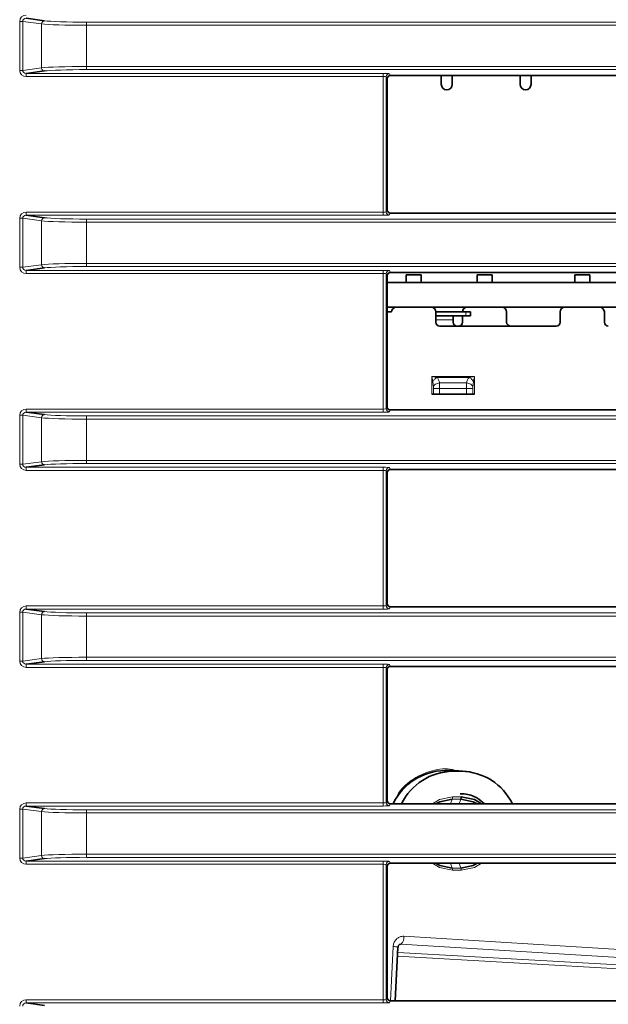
# Model space of a CAD drawing. Header units: millimetres. Extents: x 0 to 1118, y 0 to 864.
# Tile 301 of 339: x 946 to 955, y 489 to 505. Entities that reach past the tile are written whole.
import ezdxf

# ---------------------------------------------------------------- set-up
doc = ezdxf.new("R2010")
doc.units = ezdxf.units.MM

msp = doc.modelspace()

# ---------------------------------------------------------------- linework, layer by layer
at = {"color": 7, "linetype": 'Continuous', "lineweight": 18}
for p, q in [((945.9298, 504.8899), (945.8822, 504.8899)), ((945.8822, 504.1129), (945.8822, 504.8899)), ((946.2294, 504.8497), (945.9298, 504.8899)), ((945.9298, 504.8899), (945.9298, 504.1129)), ((946.2294, 504.1532), (946.2294, 504.8497)), ((946.9427, 504.8286), (946.9427, 504.8785)), ((946.9427, 504.8785), (1086.9529, 504.8785)), ((1086.9529, 504.8286), (946.9427, 504.8286)), ((946.9427, 504.8286), (946.9427, 504.1743)), ((945.9298, 504.1129), (945.8822, 504.1129)), ((945.9298, 504.1129), (946.2294, 504.1532)), ((945.9859, 504.0641), (951.6487, 504.0641)), ((945.9859, 504.0641), (945.9859, 504.0142)), ((946.9427, 504.1243), (946.9427, 504.1743)), ((946.9427, 504.1743), (1086.9529, 504.1743)), ((1086.9529, 504.1243), (946.9427, 504.1243)), ((951.6487, 504.0641), (951.6487, 504.0142)), ((951.6487, 504.0142), (945.9859, 504.0142)), ((951.6487, 501.8637), (951.6487, 504.0142)), ((951.6986, 504.0099), (951.6986, 501.868)), ((951.7109, 503.9793), (951.6986, 504.0099)), ((951.7486, 504.0598), (951.7608, 504.0293)), ((951.6986, 501.868), (951.7109, 501.8986)), ((945.9298, 501.7649), (945.8822, 501.7649)), ((945.8822, 500.9879), (945.8822, 501.7649)), ((946.2294, 501.7247), (945.9298, 501.7649)), ((945.9298, 501.7649), (945.9298, 500.9879)), ((945.9859, 501.8137), (945.9859, 501.8637)), ((945.9859, 501.8637), (951.6487, 501.8637)), ((951.6487, 501.8137), (945.9859, 501.8137)), ((946.2294, 501.0282), (946.2294, 501.7247)), ((946.9427, 501.7036), (946.9427, 501.7535)), ((946.9427, 501.7535), (1086.9529, 501.7535)), ((951.6487, 501.8137), (951.6487, 501.8637)), ((951.7608, 501.8486), (951.7486, 501.818)), ((1086.9529, 501.7036), (946.9427, 501.7036)), ((946.9427, 501.7036), (946.9427, 501.0493)), ((945.9298, 500.9879), (945.8822, 500.9879)), ((945.9298, 500.9879), (946.2294, 501.0282)), ((945.9859, 500.9391), (951.6487, 500.9391)), ((945.9859, 500.9391), (945.9859, 500.8892)), ((946.9427, 501.0493), (1086.9529, 501.0493)), ((946.9427, 500.9993), (946.9427, 501.0493)), ((1086.9529, 500.9993), (946.9427, 500.9993)), ((951.6487, 500.9391), (951.6487, 500.8892)), ((951.6487, 500.8892), (945.9859, 500.8892)), ((951.6487, 498.7387), (951.6487, 500.8892)), ((951.6986, 500.8849), (951.6986, 498.743)), ((951.7109, 500.8543), (951.6986, 500.8849)), ((951.7486, 500.9348), (951.7608, 500.9043)), ((952.9578, 500.2789), (952.9578, 500.2164)), ((952.7578, 500.1539), (952.4828, 500.1539)), ((952.4203, 498.9764), (952.4203, 499.2571)), ((952.4203, 499.2571), (952.4364, 499.1768)), ((952.5006, 499.2411), (952.4203, 499.2571)), ((952.4203, 499.2571), (953.0953, 499.2571)), ((953.0149, 499.2411), (952.5006, 499.2411)), ((953.0953, 499.2571), (953.0149, 499.2411)), ((953.0792, 499.1768), (953.0953, 499.2571)), ((953.0953, 499.2571), (953.0953, 498.9764)), ((952.4364, 499.1768), (952.4449, 499.088)), ((952.4449, 499.088), (952.4452, 499.0639)), ((952.5447, 499.0639), (952.4452, 499.0639)), ((952.4452, 499.0639), (952.4452, 498.9764)), ((952.5435, 499.1523), (952.9721, 499.1523)), ((952.9709, 499.0639), (952.5447, 499.0639)), ((952.5447, 498.9764), (952.5447, 499.0639)), ((953.0704, 499.0639), (952.9709, 499.0639)), ((952.9709, 498.9764), (952.9709, 499.0639)), ((953.0704, 499.0639), (953.0707, 499.088)), ((953.0704, 498.9764), (953.0704, 499.0639)), ((953.0707, 499.088), (953.0792, 499.1768)), ((951.6986, 498.743), (951.7109, 498.7736)), ((945.9298, 498.6399), (945.8822, 498.6399)), ((945.8822, 497.8629), (945.8822, 498.6399)), ((946.2294, 498.5997), (945.9298, 498.6399)), ((945.9298, 498.6399), (945.9298, 497.8629)), ((945.9859, 498.6887), (945.9859, 498.7387)), ((945.9859, 498.7387), (951.6487, 498.7387)), ((951.6487, 498.6887), (945.9859, 498.6887)), ((946.2294, 497.9032), (946.2294, 498.5997)), ((946.9427, 498.5786), (946.9427, 498.6285)), ((946.9427, 498.6285), (1086.9529, 498.6285)), ((951.6487, 498.6887), (951.6487, 498.7387)), ((951.7608, 498.7236), (951.7486, 498.693)), ((946.9427, 498.5786), (946.9427, 497.9243)), ((1086.9529, 498.5786), (946.9427, 498.5786)), ((945.9298, 497.8629), (945.8822, 497.8629)), ((945.9298, 497.8629), (946.2294, 497.9032)), ((945.9859, 497.8141), (951.6487, 497.8141)), ((945.9859, 497.8141), (945.9859, 497.7642)), ((946.9427, 497.8743), (946.9427, 497.9243)), ((946.9427, 497.9243), (1086.9529, 497.9243)), ((1086.9529, 497.8743), (946.9427, 497.8743)), ((951.6487, 497.8141), (951.6487, 497.7642)), ((951.6487, 497.7642), (945.9859, 497.7642)), ((951.6487, 495.6137), (951.6487, 497.7642)), ((951.6986, 497.7599), (951.6986, 495.618)), ((951.7109, 497.7293), (951.6986, 497.7599)), ((951.7486, 497.8098), (951.7608, 497.7793)), ((951.6986, 495.618), (951.7109, 495.6486)), ((945.9298, 495.5149), (945.8822, 495.5149)), ((945.8822, 494.7379), (945.8822, 495.5149)), ((946.2294, 495.4747), (945.9298, 495.5149)), ((945.9298, 495.5149), (945.9298, 494.7379)), ((945.9859, 495.5637), (945.9859, 495.6137)), ((945.9859, 495.6137), (951.6487, 495.6137)), ((951.6487, 495.5637), (945.9859, 495.5637)), ((946.2294, 494.7782), (946.2294, 495.4747)), ((946.9427, 495.4536), (946.9427, 495.5035)), ((946.9427, 495.5035), (1086.9529, 495.5035)), ((951.6487, 495.5637), (951.6487, 495.6137)), ((951.7608, 495.5986), (951.7486, 495.568)), ((946.9427, 495.4536), (946.9427, 494.7993)), ((1086.9529, 495.4536), (946.9427, 495.4536)), ((945.9298, 494.7379), (945.8822, 494.7379)), ((945.9298, 494.7379), (946.2294, 494.7782)), ((945.9859, 494.6891), (951.6487, 494.6891)), ((945.9859, 494.6891), (945.9859, 494.6392)), ((946.9427, 494.7993), (1086.9529, 494.7993)), ((946.9427, 494.7493), (946.9427, 494.7993)), ((1086.9529, 494.7493), (946.9427, 494.7493)), ((951.6487, 494.6891), (951.6487, 494.6392)), ((951.6487, 494.6392), (945.9859, 494.6392)), ((951.6487, 492.4887), (951.6487, 494.6392)), ((951.6986, 494.6349), (951.6986, 492.493)), ((951.7109, 494.6043), (951.6986, 494.6349)), ((951.7486, 494.6848), (951.7608, 494.6543)), ((952.7485, 492.9896), (952.6265, 493.0014)), ((952.8884, 492.9896), (952.7663, 493.0014)), ((951.6986, 492.493), (951.7109, 492.5236)), ((952.7432, 492.5493), (952.7159, 492.4736)), ((952.8831, 492.5493), (952.7432, 492.5493)), ((952.7485, 492.5846), (952.8884, 492.5846)), ((952.8831, 492.5493), (952.8557, 492.4736)), ((945.9298, 492.3899), (945.8822, 492.3899)), ((945.8822, 491.6129), (945.8822, 492.3899)), ((946.2294, 492.3497), (945.9298, 492.3899)), ((945.9298, 492.3899), (945.9298, 491.6129)), ((945.9859, 492.4387), (945.9859, 492.4887)), ((945.9859, 492.4887), (951.6487, 492.4887)), ((951.6487, 492.4387), (945.9859, 492.4387)), ((946.2294, 491.6532), (946.2294, 492.3497)), ((946.9427, 492.3286), (946.9427, 492.3785)), ((946.9427, 492.3785), (1086.9529, 492.3785)), ((951.6487, 492.4387), (951.6487, 492.4887)), ((951.7608, 492.4736), (951.7486, 492.443)), ((1086.9529, 492.3286), (946.9427, 492.3286)), ((946.9427, 492.3286), (946.9427, 491.6743)), ((945.9298, 491.6129), (945.8822, 491.6129)), ((945.9298, 491.6129), (946.2294, 491.6532)), ((945.9859, 491.5641), (951.6487, 491.5641)), ((945.9859, 491.5641), (945.9859, 491.5142)), ((946.9427, 491.6243), (946.9427, 491.6743)), ((946.9427, 491.6743), (1086.9529, 491.6743)), ((1086.9529, 491.6243), (946.9427, 491.6243)), ((951.6487, 491.5641), (951.6487, 491.5142)), ((951.6487, 491.5142), (945.9859, 491.5142)), ((951.6487, 489.3637), (951.6487, 491.5142)), ((951.6986, 491.5099), (951.6986, 489.368)), ((951.7109, 491.4793), (951.6986, 491.5099)), ((951.7486, 491.5598), (951.7608, 491.5293)), ((952.7159, 491.5293), (952.7432, 491.4536)), ((952.7432, 491.4536), (952.8831, 491.4536)), ((952.8884, 491.4182), (952.7485, 491.4182)), ((952.8557, 491.5293), (952.8831, 491.4536)), ((951.9777, 490.3717), (955.8079, 490.1384)), ((951.7634, 489.3486), (951.8063, 490.2079)), ((955.8079, 490.0111), (951.9299, 490.2473)), ((955.8079, 489.8304), (951.8775, 490.0536)), ((951.8789, 490.1162), (955.8079, 489.8924)), ((951.6986, 489.368), (951.7109, 489.3986)), ((945.9859, 489.3137), (945.9859, 489.3637)), ((945.9859, 489.3637), (951.6487, 489.3637)), ((951.6487, 489.3137), (945.9859, 489.3137)), ((951.6487, 489.3137), (951.6487, 489.3637)), ((951.7608, 489.3486), (951.7486, 489.318))]:
    msp.add_line(p, q, dxfattribs=at)
at = {"color": 7, "linetype": 'Continuous', "lineweight": 35}
for p, q in [((945.9859, 504.9387), (946.277, 504.8996)), ((946.277, 504.1032), (945.9859, 504.0641)), ((951.7109, 503.9793), (951.7109, 501.8986)), ((955.758, 504.0293), (951.7608, 504.0293)), ((952.5703, 504.0293), (952.5703, 503.8914)), ((952.7453, 503.8914), (952.7453, 504.0293)), ((953.8203, 504.0293), (953.8203, 503.8914)), ((953.9953, 503.8914), (953.9953, 504.0293)), ((945.9859, 501.8137), (946.277, 501.7746)), ((955.758, 501.8486), (951.7608, 501.8486)), ((946.277, 500.9782), (945.9859, 500.9391)), ((951.7109, 500.8543), (951.7109, 498.7736)), ((955.758, 500.9043), (951.7608, 500.9043)), ((952.0128, 500.8664), (952.0128, 500.7464)), ((952.2528, 500.8664), (952.0128, 500.8664)), ((952.2528, 500.7464), (952.2528, 500.8664)), ((953.1378, 500.7464), (953.1378, 500.8664)), ((953.1378, 500.8664), (953.3778, 500.8664)), ((953.3778, 500.8664), (953.3778, 500.7464)), ((954.6878, 500.8664), (954.6878, 500.7464)), ((954.9278, 500.8664), (954.6878, 500.8664)), ((954.9278, 500.7464), (954.9278, 500.8664)), ((955.8079, 500.7464), (951.7109, 500.7464)), ((955.8079, 500.3539), (951.7109, 500.3539)), ((951.7109, 500.2789), (951.7828, 500.2789)), ((952.4828, 500.2789), (952.4828, 500.1164)), ((952.4828, 500.2789), (952.9578, 500.2789)), ((952.9578, 500.2164), (952.4828, 500.2164)), ((952.7578, 500.2164), (952.7578, 500.1539)), ((952.9078, 500.1164), (952.9078, 500.2164)), ((952.9578, 500.2789), (953.0328, 500.2789)), ((952.9578, 500.2164), (953.0328, 500.2164)), ((953.0328, 500.2164), (953.0328, 500.2789)), ((953.6078, 500.2789), (953.6078, 500.1164)), ((954.4578, 500.2789), (954.4578, 500.1164)), ((955.1578, 500.1164), (955.1578, 500.2789)), ((954.3953, 500.0539), (952.5453, 500.0539)), ((952.7578, 500.1164), (952.7578, 500.1539)), ((952.4452, 498.9764), (952.4203, 498.9764)), ((952.5447, 498.9764), (952.4452, 498.9764)), ((952.9709, 498.9764), (952.5447, 498.9764)), ((953.0704, 498.9764), (952.9709, 498.9764)), ((953.0953, 498.9764), (953.0704, 498.9764)), ((945.9859, 498.6887), (946.277, 498.6496)), ((955.758, 498.7236), (951.7608, 498.7236)), ((946.277, 497.8532), (945.9859, 497.8141)), ((951.7109, 497.7293), (951.7109, 495.6486)), ((955.758, 497.7793), (951.7608, 497.7793)), ((945.9859, 495.5637), (946.277, 495.5246)), ((955.758, 495.5986), (951.7608, 495.5986)), ((946.277, 494.7282), (945.9859, 494.6891)), ((951.7109, 494.6043), (951.7109, 492.5236)), ((955.758, 494.6543), (951.7608, 494.6543)), ((952.7663, 493.0014), (952.6265, 493.0014)), ((952.8884, 492.9896), (952.7485, 492.9896)), ((952.8503, 492.9974), (952.7663, 493.0014)), ((952.9713, 492.9856), (952.8503, 492.9974)), ((945.9859, 492.4387), (946.277, 492.3996)), ((955.758, 492.4736), (951.7608, 492.4736)), ((946.277, 491.6032), (945.9859, 491.5641)), ((951.7109, 491.4793), (951.7109, 489.3986)), ((955.758, 491.5293), (951.7608, 491.5293)), ((951.8809, 490.2006), (951.8384, 489.3486)), ((951.9299, 490.2473), (951.9035, 490.2388)), ((951.9149, 490.2449), (951.9115, 490.2437)), ((945.9859, 489.3137), (946.277, 489.2746)), ((955.758, 489.3486), (951.7608, 489.3486))]:
    msp.add_line(p, q, dxfattribs=at)
at = {"color": 7, "linetype": 'Continuous', "lineweight": 18, "flags": 128}
for points in [[(952.4293, 492.4736), (952.5405, 492.5402), (952.7485, 492.5846)], [(952.7485, 491.4182), (952.5405, 491.4626), (952.4293, 491.5293)], [(953.2076, 491.5293), (953.0965, 491.4626), (952.8884, 491.4182)]]:
    msp.add_lwpolyline(points, dxfattribs=at)
at = {"color": 7, "linetype": 'Continuous', "lineweight": 35, "flags": 128}
for points in [[(952.7432, 492.5493), (952.5478, 492.5076), (952.4842, 492.4736)], [(953.1422, 492.4736), (953.0786, 492.5076), (952.8831, 492.5493)], [(952.8884, 492.5846), (953.0965, 492.5402), (953.2076, 492.4736)], [(952.4842, 491.5293), (952.5478, 491.4953), (952.7432, 491.4536)], [(952.8831, 491.4536), (953.0786, 491.4953), (953.1422, 491.5293)], [(951.8859, 490.201), (951.8853, 490.2008), (951.8809, 490.2006)]]:
    msp.add_lwpolyline(points, dxfattribs=at)
at = {"color": 7, "linetype": 'Continuous', "lineweight": 18}
for centre, radius, start, end in [((946.279, 504.8501), 0.0496, 92.34387, 180.47564), ((946.279, 504.1528), 0.0496, 179.52436, 267.65613), ((951.7487, 504.0098), 0.05, 90.02816, 179.92601), ((946.279, 501.7251), 0.0496, 92.34387, 180.47564), ((951.7487, 501.868), 0.05, 180.07399, 269.97184), ((946.279, 501.0278), 0.0496, 179.52436, 267.65613), ((951.7487, 500.8848), 0.05, 90.02816, 179.92601), ((946.279, 498.6001), 0.0496, 92.34387, 180.47564), ((951.7487, 498.743), 0.05, 180.07399, 269.97184), ((946.279, 497.9028), 0.0496, 179.52436, 267.65613), ((951.7487, 497.7598), 0.05, 90.02816, 179.92601), ((946.279, 495.4751), 0.0496, 92.34387, 180.47564), ((951.7487, 495.618), 0.05, 180.07399, 269.97184), ((946.279, 494.7778), 0.0496, 179.52436, 267.65613), ((951.7487, 494.6348), 0.05, 90.02816, 179.92601), ((952.6404, 492.5828), 0.1081, 341.96698, 0.99504), ((946.279, 492.3501), 0.0496, 92.34387, 180.47564), ((951.7487, 492.493), 0.05, 180.07399, 269.97184), ((946.279, 491.6528), 0.0496, 179.52436, 267.65613), ((951.7487, 491.5098), 0.05, 90.02816, 179.92601), ((952.6404, 491.4201), 0.1081, 359.00496, 18.03302), ((952.7803, 491.4201), 0.1081, 359.00496, 18.03302), ((951.8338, 490.3557), 0.1448, 311.57353, 6.32874), ((951.7952, 489.618), 0.59, 81.16156, 88.92741), ((951.7487, 489.368), 0.05, 180.07399, 269.97184)]:
    msp.add_arc(centre, radius, start, end, dxfattribs=at)
at = {"color": 7, "linetype": 'Continuous', "lineweight": 35}
for centre, radius, start, end in [((952.6578, 503.8914), 0.0875, 180, 360), ((953.9078, 503.8914), 0.0875, 180, 0), ((951.8578, 500.2789), 0.075, 90, 180), ((952.4078, 500.2789), 0.075, 0, 90), ((952.9828, 500.2789), 0.075, 90, 180), ((953.5328, 500.2789), 0.075, 360, 90), ((954.5328, 500.2789), 0.075, 90, 180), ((955.0828, 500.2789), 0.075, 360, 90), ((952.5453, 500.1164), 0.0625, 180, 270), ((952.8203, 500.1164), 0.0625, 180, 270), ((952.8453, 500.1164), 0.0625, 270, 0), ((953.6703, 500.1164), 0.0625, 180, 270), ((954.3953, 500.1164), 0.0625, 270, 0), ((955.2203, 500.1164), 0.0625, 180, 270), ((952.6444, 492.0698), 0.9318, 91.10044, 154.32207), ((952.7661, 492.0694), 0.9204, 91.09231, 153.9519), ((952.8744, 492.0749), 0.9149, 25.83511, 89.12068), ((952.7803, 492.5828), 0.1081, 341.96698, 0.99504)]:
    msp.add_arc(centre, radius, start, end, dxfattribs=at)
at = {"color": 7, "linetype": 'Continuous', "lineweight": 18}
for centre, major_axis, ratio, start_param, end_param in [((945.9873, 504.8886), (-0.1043, 0.014), 0.9502376, 4.8528691, 6.4101858), ((945.9873, 504.8886), (0.0572, -0.0077), 0.8661766, 1.7112764, 3.2685932), ((946.9427, 504.8591), (0.75, 0), 0.0407502, 3.4557519, 4.712389), ((946.9427, 504.9091), (0.7, 0), 0.0436609, 3.4557519, 4.712389), ((945.9873, 504.1143), (-0.1043, -0.014), 0.9502376, 6.1561848, 7.7135016), ((945.9873, 504.1143), (0.0572, 0.0077), 0.8661766, 3.0145921, 4.5719089), ((946.9427, 504.1437), (0.75, 0), 0.0407502, 1.5707963, 2.8274334), ((946.9427, 504.0938), (0.7, 0), 0.0436609, 1.5707963, 2.8274334), ((951.6487, 504.0597), (0.1, 0), 0.0436609, 0.0174533, 1.5707963), ((951.6487, 504.0098), (0.05, 0), 0.0873219, 0.0174533, 1.5707963), ((945.9873, 501.7636), (-0.1043, 0.014), 0.9502376, 4.8528691, 6.4101858), ((945.9873, 501.7636), (0.0572, -0.0077), 0.8661766, 1.7112764, 3.2685932), ((946.9427, 501.7341), (0.75, 0), 0.0407502, 3.4557519, 4.712389), ((946.9427, 501.7841), (0.7, 0), 0.0436609, 3.4557519, 4.712389), ((951.6487, 501.8681), (0.05, 0), 0.0873219, 4.712389, 6.265732), ((951.6487, 501.8181), (0.1, 0), 0.0436609, 4.712389, 6.265732), ((945.9873, 500.9893), (-0.1043, -0.014), 0.9502376, 6.1561848, 7.7135016), ((945.9873, 500.9893), (0.0572, 0.0077), 0.8661766, 3.0145921, 4.5719089), ((946.9427, 501.0187), (0.75, 0), 0.0407502, 1.5707963, 2.8274334), ((946.9427, 500.9688), (0.7, 0), 0.0436609, 1.5707963, 2.8274334), ((951.6487, 500.9347), (0.1, 0), 0.0436609, 0.0174533, 1.5707963), ((951.6487, 500.8848), (0.05, 0), 0.0873219, 0.0174533, 1.5707963), ((945.9873, 498.6386), (-0.1043, 0.014), 0.9502376, 4.8528691, 6.4101858), ((945.9873, 498.6386), (0.0572, -0.0077), 0.8661766, 1.7112764, 3.2685932), ((946.9427, 498.6091), (0.75, 0), 0.0407502, 3.4557519, 4.712389), ((946.9427, 498.6591), (0.7, 0), 0.0436609, 3.4557519, 4.712389), ((951.6487, 498.7431), (0.05, 0), 0.0873219, 4.712389, 6.265732), ((951.6487, 498.6931), (0.1, 0), 0.0436609, 4.712389, 6.265732), ((945.9873, 497.8643), (-0.1043, -0.014), 0.9502376, 6.1561848, 7.7135016), ((945.9873, 497.8643), (0.0572, 0.0077), 0.8661766, 3.0145921, 4.5719089), ((946.9427, 497.8937), (0.75, 0), 0.0407502, 1.5707963, 2.8274334), ((946.9427, 497.8438), (0.7, 0), 0.0436609, 1.5707963, 2.8274334), ((951.6487, 497.8097), (0.1, 0), 0.0436609, 0.0174533, 1.5707963), ((951.6487, 497.7598), (0.05, 0), 0.0873219, 0.0174533, 1.5707963), ((945.9873, 495.5136), (-0.1043, 0.014), 0.9502376, 4.8528691, 6.4101858), ((945.9873, 495.5136), (0.0572, -0.0077), 0.8661766, 1.7112764, 3.2685932), ((946.9427, 495.4841), (0.75, 0), 0.0407502, 3.4557519, 4.712389), ((946.9427, 495.5341), (0.7, 0), 0.0436609, 3.4557519, 4.712389), ((951.6487, 495.6181), (0.05, 0), 0.0873219, 4.712389, 6.265732), ((951.6487, 495.5681), (0.1, 0), 0.0436609, 4.712389, 6.265732), ((945.9873, 494.7393), (-0.1043, -0.014), 0.9502376, 6.1561848, 7.7135016), ((945.9873, 494.7393), (0.0572, 0.0077), 0.8661766, 3.0145921, 4.5719089), ((946.9427, 494.7687), (0.75, 0), 0.0407502, 1.5707963, 2.8274334), ((946.9427, 494.7188), (0.7, 0), 0.0436609, 1.5707963, 2.8274334), ((951.6487, 494.6847), (0.1, 0), 0.0436609, 0.0174533, 1.5707963), ((951.6487, 494.6348), (0.05, 0), 0.0873219, 0.0174533, 1.5707963), ((945.9873, 492.3886), (-0.1043, 0.014), 0.9502376, 4.8528691, 6.4101858), ((945.9873, 492.3886), (0.0572, -0.0077), 0.8661766, 1.7112764, 3.2685932), ((946.9427, 492.3591), (0.75, 0), 0.0407502, 3.4557519, 4.712389), ((946.9427, 492.4091), (0.7, 0), 0.0436609, 3.4557519, 4.712389), ((951.6487, 492.4931), (0.05, 0), 0.0873219, 4.712389, 6.265732), ((951.6487, 492.4431), (0.1, 0), 0.0436609, 4.712389, 6.265732), ((945.9873, 491.6143), (-0.1043, -0.014), 0.9502376, 6.1561848, 7.7135016), ((945.9873, 491.6143), (0.0572, 0.0077), 0.8661766, 3.0145921, 4.5719089), ((946.9427, 491.6437), (0.75, 0), 0.0407502, 1.5707963, 2.8274334), ((946.9427, 491.5938), (0.7, 0), 0.0436609, 1.5707963, 2.8274334), ((951.6487, 491.5597), (0.1, 0), 0.0436609, 0.0174533, 1.5707963), ((951.6487, 491.5098), (0.05, 0), 0.0873219, 0.0174533, 1.5707963), ((945.9873, 489.2636), (-0.1043, 0.014), 0.9502376, 4.8528691, 6.4101858), ((945.9873, 489.2636), (0.0572, -0.0077), 0.8661766, 1.7112764, 3.2685932), ((951.6487, 489.3681), (0.05, 0), 0.0873219, 4.712389, 6.265732), ((951.6487, 489.3181), (0.1, 0), 0.0436609, 4.712389, 6.265732)]:
    msp.add_ellipse(centre, major_axis=major_axis, ratio=ratio, start_param=start_param, end_param=end_param, dxfattribs=at)
at = {"color": 7, "linetype": 'Continuous', "lineweight": 35}
for centre, major_axis, start_param, end_param in [((951.7609, 503.9792), (0.0186, -0.0465), 2.7616506, 4.3316857), ((951.7609, 501.8986), (0.0186, 0.0465), 1.9514996, 3.5215347), ((951.7609, 500.8542), (0.0186, -0.0465), 2.7616506, 4.3316857), ((951.7609, 498.7736), (0.0186, 0.0465), 1.9514996, 3.5215347), ((951.7609, 497.7292), (0.0186, -0.0465), 2.7616506, 4.3316857), ((951.7609, 495.6486), (0.0186, 0.0465), 1.9514996, 3.5215347), ((951.7609, 494.6042), (0.0186, -0.0465), 2.7616506, 4.3316857), ((951.7609, 492.5236), (0.0186, 0.0465), 1.9514996, 3.5215347), ((951.7609, 491.4792), (0.0186, -0.0465), 2.7616506, 4.3316857), ((951.7609, 489.3986), (0.0186, 0.0465), 1.9514996, 3.5215347)]:
    msp.add_ellipse(centre, major_axis=major_axis, ratio=0.9988964, start_param=start_param, end_param=end_param, dxfattribs=at)
at = {"color": 7, "linetype": 'Continuous', "lineweight": 18}
for points, knots in [([(952.5006, 499.2411), (952.4942, 499.2369), (952.4813, 499.2286), (952.4634, 499.2123), (952.4478, 499.1948), (952.4401, 499.1827), (952.4364, 499.1768)], [0, 0, 0, 0, 0.25791, 0.5152073, 0.764584, 1, 1, 1, 1]), ([(952.5435, 499.1523), (952.54, 499.1691), (952.5335, 499.2009), (952.5112, 499.2282), (952.5006, 499.2411)], [0, 0, 0, 0, 0.5267151, 1, 1, 1, 1]), ([(953.0149, 499.2411), (953.0044, 499.2282), (952.9821, 499.2009), (952.9756, 499.1691), (952.9721, 499.1523)], [0, 0, 0, 0, 0.4733195, 1, 1, 1, 1]), ([(953.0149, 499.2411), (953.0211, 499.2371), (953.0336, 499.2291), (953.0513, 499.2132), (953.0673, 499.1954), (953.0753, 499.1829), (953.0792, 499.1768)], [0, 0, 0, 0, 0.2464968, 0.5000109, 0.7535191, 1, 1, 1, 1]), ([(952.5435, 499.1523), (952.5319, 499.1506), (952.5079, 499.1469), (952.4764, 499.1316), (952.4531, 499.111), (952.4476, 499.0955), (952.4449, 499.088)], [0, 0, 0, 0, 0.2428017, 0.5014886, 0.7593561, 1, 1, 1, 1]), ([(952.5435, 499.1523), (952.5438, 499.1402), (952.5446, 499.1138), (952.5446, 499.0815), (952.5447, 499.0639)], [0, 0, 0, 0, 0.4564094, 1, 1, 1, 1]), ([(952.9721, 499.1523), (952.9718, 499.1402), (952.971, 499.1138), (952.9709, 499.0815), (952.9709, 499.0639)], [0, 0, 0, 0, 0.4565991, 1, 1, 1, 1]), ([(952.9721, 499.1523), (952.9836, 499.1506), (953.0075, 499.147), (953.039, 499.1317), (953.0625, 499.1111), (953.068, 499.0956), (953.0707, 499.088)], [0, 0, 0, 0, 0.2417208, 0.4999996, 0.7582786, 1, 1, 1, 1]), ([(951.8057, 492.4736), (951.8324, 492.532), (951.906, 492.6932), (952.1269, 492.8861), (952.423, 493.0122), (952.6693, 493.0454), (952.7935, 493.0035), (952.817, 492.9956)], [0, 0, 0, 0, 0.1507808, 0.416061, 0.6781984, 0.9392622, 1, 1, 1, 1]), ([(951.8063, 490.2079), (951.8092, 490.2274), (951.8149, 490.2664), (951.8458, 490.3168), (951.8891, 490.3535), (951.9357, 490.3713), (951.9658, 490.3716), (951.9777, 490.3717)], [0, 0, 0, 0, 0.2154194, 0.4308791, 0.6454471, 0.859643, 1, 1, 1, 1]), ([(951.9299, 490.2473), (951.9267, 490.2475), (951.9216, 490.2479), (951.9167, 490.2457), (951.9149, 490.2449)], [0, 0, 0, 0, 0.6339858, 1, 1, 1, 1])]:
    msp.add_open_spline(points, degree=3, knots=knots, dxfattribs=at)
at = {"color": 7, "linetype": 'Continuous', "lineweight": 35}
for points, knots in [([(953.2539, 492.4736), (953.2165, 492.5075), (953.1255, 492.5903), (952.9834, 492.6302), (952.8918, 492.6338), (952.8703, 492.6346)], [0, 0, 0, 0, 0.3474803, 0.8466657, 1, 1, 1, 1]), ([(951.8863, 490.201), (951.8862, 490.2024), (951.8861, 490.209), (951.8896, 490.2203), (951.8966, 490.233), (951.9059, 490.242), (951.9117, 490.2442), (951.9148, 490.2453)], [0, 0, 0, 0, 0.0535072, 0.2648643, 0.4728758, 0.7294867, 1, 1, 1, 1])]:
    msp.add_open_spline(points, degree=3, knots=knots, dxfattribs=at)

doc.saveas('drawing.dxf')
